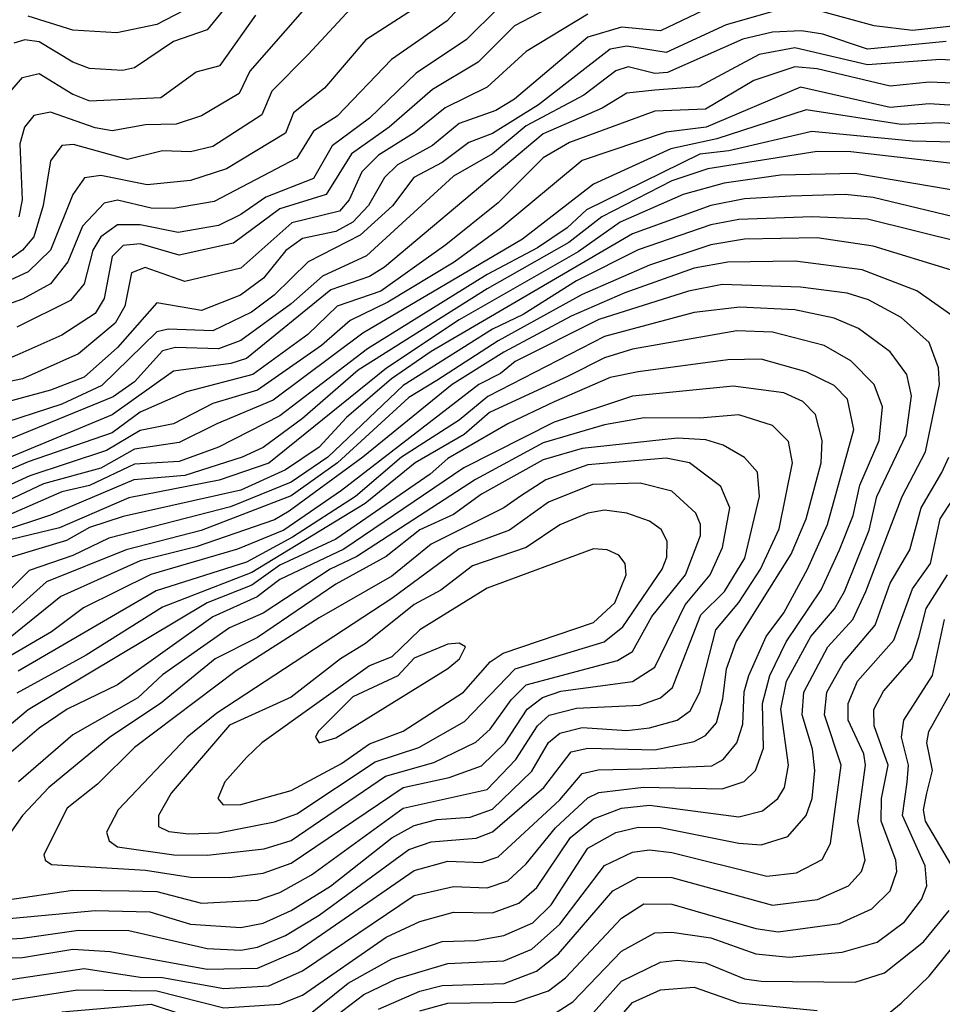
# Model space of a CAD drawing. Extents: x 1308313 to 1441400, y 959662 to 1036319.
# Tile 514 of 656: x 1394520 to 1396168, y 988577 to 990337. Entities that reach past the tile are written whole.
import ezdxf

# ---------------------------------------------------------------- set-up
doc = ezdxf.new("R2010")
doc.units = 0

msp = doc.modelspace()

# ---------------------------------------------------------------- linework, layer by layer
at = {"layer": '0CON10XD'}
for points in [[(1395329.3, 990385), (1395284, 990335), (1395184.3, 990265.7), (1395087.2, 990165), (1395045, 990137.7), (1395015, 990089.4), (1394867.7, 990012.3), (1394795, 989999.4), (1394755, 990000.5), (1394695, 990014.7), (1394670.8, 990009.2), (1394632.1, 989967.9), (1394605.9, 989904.1), (1394574.8, 989865), (1394525, 989837.6), (1394375.4, 989784.6)], [(1395805, 990384.3), (1395665, 990317.3), (1395595, 990323.8), (1395535, 990305.8), (1395404.1, 990195), (1395370.8, 990175), (1395305, 990151.8), (1395257.8, 990112.2), (1395195, 990078), (1395171.7, 990055), (1395143.3, 990005), (1395115, 989975.1), (1395085, 989958.5), (1395025, 989946.1), (1394995.6, 989924.4), (1394955.4, 989875), (1394914.7, 989844.7), (1394845, 989817.3), (1394765, 989831.1), (1394695, 989751.3), (1394635, 989698), (1394574.9, 989674.9), (1394465, 989645.3)], [(1395515, 990384.4), (1395404, 990326), (1395339, 990261), (1395257.7, 990212.3), (1395180.4, 990145), (1395112.7, 990097.3), (1395067.6, 990025), (1394985, 989999.1), (1394902.2, 989937.8), (1394805, 989916.1), (1394735, 989936.7), (1394705, 989933.5), (1394685, 989914.2), (1394671.1, 989839), (1394655, 989811.8), (1394595, 989773.3), (1394520.3, 989739.7), (1394495, 989729.2)], [(1395058.9, 990391.1), (1394931.2, 990245), (1394912.4, 990205), (1394844.9, 990165.1), (1394799.8, 990150.2), (1394745, 990149.2), (1394685, 990138.8), (1394655, 990143.6), (1394575, 990172), (1394545, 990166), (1394528.6, 990145), (1394520, 990115), (1394524.2, 990015), (1394518.4, 989985)], [(1395255, 990376.6), (1395138.7, 990301.3), (1395064.8, 990215), (1395009.1, 990170.9), (1394995, 990134.1), (1394889.7, 990070.3), (1394825, 990049.9), (1394747.9, 990042.1), (1394665, 990058.4), (1394635.6, 990054.4), (1394615.1, 990024.9), (1394574.8, 989925.2), (1394535, 989886.5), (1394415, 989830.9)], [(1394900.3, 990375), (1394855, 990318.8), (1394795, 990298.3), (1394725, 990251), (1394703.6, 990246.4), (1394645, 990249.9), (1394615, 990261.1), (1394555, 990297.3), (1394529.1, 990300.9), (1394509.5, 990295)], [(1395118.6, 990365), (1395035.1, 990274.9), (1394970.7, 990209.3), (1394952.7, 990167.3), (1394865, 990110.4), (1394825, 990100.8), (1394775, 990102.6), (1394712.6, 990087.4), (1394616.1, 990113.9), (1394595, 990112), (1394574.9, 990085.1), (1394561.8, 990005), (1394545, 989949), (1394524.9, 989925.1), (1394466.6, 989883.4)], [(1395867.8, 990352.2), (1395782.3, 990327.7), (1395675, 990278.4), (1395605, 990289.8), (1395575, 990284.2), (1395447.1, 990185), (1395365, 990133.5), (1395322.2, 990117.8), (1395275, 990081.9), (1395223.9, 990055), (1395185.8, 990004.2), (1395128.1, 989951.9), (1395035.6, 989904.4), (1394974.9, 989845), (1394934.3, 989814.3), (1394865, 989780.9), (1394785, 989784.1), (1394765, 989779.2), (1394666.7, 989683.3), (1394595, 989650.1), (1394470.4, 989609.6)], [(1395375, 990358), (1395318.4, 990301.6), (1395228.6, 990241.4), (1395145, 990161), (1395078.4, 990111.6), (1395045, 990053.5), (1394959.8, 990020.2), (1394915, 989988.7), (1394875, 989969.6), (1394803.4, 989956.6), (1394735, 989970.4), (1394695, 989970.4), (1394665, 989949), (1394650.8, 989925), (1394634.9, 989865), (1394611, 989835), (1394515, 989787.6)], [(1394828.4, 990361.6), (1394765, 990328.8), (1394693.6, 990313.6), (1394615, 990318.5), (1394535, 990343.5)], [(1396335, 990353.7), (1396275, 990335.1), (1396115, 990318), (1396046.4, 990326.4), (1395955, 990350.9)], [(1395535, 990347), (1395425, 990280.5), (1395355, 990216.6), (1395280.4, 990179.6), (1395224.8, 990135.2), (1395161, 990095), (1395131.1, 990065), (1395108.7, 990015), (1395091.6, 989995), (1395006.1, 989973.9), (1394915, 989893.3), (1394815, 989869.2), (1394744.4, 989894.4), (1394719.7, 989885), (1394708, 989825), (1394690.3, 989795), (1394625, 989740), (1394524.9, 989695.1), (1394450.4, 989679.6)], [(1394491.5, 990195), (1394525, 990234.1), (1394555, 990241.2), (1394615, 990203.8), (1394645, 990192.2), (1394772, 990198), (1394835, 990243.7), (1394878, 990255), (1394941.6, 990345)], [(1396175, 990298.2), (1396035, 990284.5), (1395955, 990311.2), (1395917, 990317), (1395865, 990315.1), (1395812.1, 990302.1), (1395677.4, 990242.6), (1395655, 990240.9), (1395607.3, 990252.7), (1395585, 990245.6), (1395527.9, 990202.1), (1395425, 990147.4), (1395365, 990097.4), (1395295, 990057.4), (1395139.4, 989915), (1395061.3, 989878.7), (1395005, 989829.1), (1394915, 989763.8), (1394875, 989749), (1394798.6, 989751.4), (1394775, 989745.5), (1394725, 989690.1), (1394686.8, 989663.2), (1394502.3, 989587.7)], [(1396265, 990259.2), (1396165, 990266.2), (1396035, 990256.3), (1395905, 990286.6), (1395841.1, 990275), (1395733.1, 990216.9), (1395655, 990211.4), (1395605, 990205.9), (1395560.9, 990179.1), (1395455, 990132.9), (1395171.6, 989895), (1395145, 989878.4), (1395075.9, 989854.1), (1394925, 989731.9), (1394897.5, 989722.5), (1394795, 989708.8), (1394685, 989630.7), (1394419.5, 989520.5)], [(1396245, 990221.4), (1396145, 990225.6), (1396075, 990218.4), (1395945, 990249.1), (1395905, 990252.8), (1395831.8, 990228.2), (1395745, 990177.5), (1395655, 990173.9), (1395502.5, 990117.5), (1395455, 990090.3), (1395375, 990010.1), (1395281.3, 989935), (1395165, 989852.1), (1395087.4, 989825), (1395035, 989774.7), (1394936.8, 989703.2), (1394817.8, 989672.2), (1394735, 989635.6), (1394685, 989598.5), (1394535, 989547.1), (1394435, 989504.2)], [(1396255, 990179.6), (1396145, 990186.6), (1396075, 990180.3), (1395915, 990216.8), (1395746.4, 990145), (1395675, 990136), (1395525, 990085.6), (1395380.4, 989965), (1395296.4, 989903.6), (1395177.7, 989832.3), (1395110.6, 989799.4), (1395059, 989755), (1394945, 989674.8), (1394865, 989651.4), (1394795, 989615.1), (1394735, 989603), (1394675, 989567.4), (1394537.9, 989522.1), (1394448.5, 989481.5)], [(1396255, 990145.7), (1396165, 990152.9), (1396095, 990149.6), (1395925, 990176.1), (1395765.5, 990124.5), (1395683.5, 990106.5), (1395545, 990043.3), (1395418.2, 989945), (1395132.9, 989777.1), (1394973.1, 989656.9), (1394872.1, 989615), (1394805, 989581.5), (1394725, 989569.3), (1394665, 989535.6), (1394562.6, 989507.4), (1394465, 989461.9)], [(1396335, 990114.9), (1396115, 990120.2), (1395935, 990137.6), (1395787, 990103), (1395735, 990096.8), (1395532.8, 989997.2), (1395498, 989965), (1395445, 989929.2), (1395355, 989881.6), (1395141.2, 989748.8), (1395050.5, 989679.4), (1394985, 989629.4), (1394875, 989573), (1394805, 989547.3), (1394725, 989542.6), (1394645, 989504.4), (1394595, 989493.3), (1394470.7, 989439.3)], [(1396295, 990067.4), (1396005, 990101), (1395945, 990101.5), (1395749.6, 990070.4), (1395685, 990049), (1395559.9, 989985), (1395501.2, 989938.8), (1395355, 989856.1), (1395125, 989710.7), (1395025, 989624.3), (1394955, 989572.7), (1394917.5, 989555), (1394815, 989522.6), (1394723.9, 989515), (1394575, 989451.7), (1394485, 989421.8)], [(1396285.8, 990015.8), (1396012.2, 990062.2), (1395879.4, 990059.4), (1395778.8, 990045), (1395705.3, 990024.7), (1395592.7, 989975), (1395517.9, 989922.1), (1395305, 989800.7), (1395175.4, 989714.6), (1394965, 989544.3), (1394876.1, 989513.9), (1394715, 989482.5), (1394591.2, 989428.8), (1394505, 989407.9)], [(1396285, 989961.6), (1396045, 990019.2), (1395995, 990024.9), (1395898, 990022), (1395815, 990016.9), (1395755, 990005.2), (1395615, 989954.7), (1395255, 989744.3), (1395184.4, 989695), (1395103.6, 989626.4), (1395055, 989573.4), (1394995, 989532.5), (1394915, 989496.4), (1394705, 989449.4), (1394645, 989429.5), (1394603.9, 989406.1), (1394505, 989376.8)], [(1396205, 989938.6), (1396035, 989980.8), (1395935, 989984.9), (1395805, 989980.3), (1395755, 989970.5), (1395625, 989925.8), (1395515, 989870.6), (1395419.5, 989810.5), (1395365, 989784.2), (1395205, 989683.1), (1395070.5, 989555), (1395005, 989510.6), (1394896.8, 989466.8), (1394679.3, 989410.7), (1394615, 989379.7), (1394537.1, 989352.9), (1394295, 989110.6)], [(1396185, 989889.3), (1396045, 989932.6), (1395945, 989947.3), (1395815, 989944.7), (1395755, 989934.6), (1395645, 989898.7), (1395525, 989846), (1395375, 989763.1), (1395265, 989692.1), (1395215, 989662), (1395087.6, 989545), (1395005, 989486.4), (1394844.1, 989424.1), (1394710.5, 989389.5), (1394567.8, 989332.2), (1394404.2, 989185.8)], [(1396187.2, 989807.2), (1396122.6, 989852.6), (1396025, 989890.1), (1395905.5, 989905.5), (1395785, 989904), (1395725, 989893), (1395600.9, 989849.1), (1395505, 989807.2), (1395385, 989743), (1395292.5, 989685), (1395133.1, 989555), (1395001.4, 989458.6), (1394975, 989443.4), (1394835.2, 989394.8), (1394735, 989370.2), (1394593.5, 989306.5), (1394418.6, 989165)], [(1395033.6, 988556.4), (1395106.8, 988615), (1395185, 988658.6), (1395275, 988689.7), (1395335, 988691.4), (1395385, 988700.3), (1395436.9, 988723.1), (1395469.4, 988755), (1395535, 988856.4), (1395585, 988884.7), (1395625, 988893.9), (1395665, 988893.5), (1395804.9, 988865.1), (1395845, 988862.4), (1395892.6, 988877.4), (1395924.9, 988915.1), (1395935.8, 988945), (1395940.7, 988995), (1395936.6, 989033.5), (1395918, 989095), (1395921, 989135), (1395964, 989216), (1396008.5, 989265), (1396031.6, 989315), (1396096.4, 989485), (1396138.5, 989565), (1396163.1, 989685), (1396161.3, 989715), (1396145, 989760.2), (1396094.8, 989805), (1396036.6, 989836.6), (1395998.4, 989848.4), (1395915, 989859.1), (1395775, 989864.1), (1395715, 989851.8), (1395555, 989801.4), (1395405, 989726.4), (1395379.2, 989705), (1395340.4, 989685), (1395095, 989495.4), (1394992, 989425), (1394908.9, 989391.1), (1394754.5, 989345.5), (1394634, 989286), (1394576.8, 989243.2), (1394495, 989195.3)], [(1394485, 988581.6), (1394623, 988603), (1394765, 988601.7), (1394885, 988571.2), (1394985, 988577.6), (1395025, 988594), (1395175, 988697.1), (1395235, 988725.1), (1395295, 988742), (1395365, 988741), (1395411.7, 988758.3), (1395444, 988786), (1395504.2, 988875.8), (1395545, 988908.6), (1395595, 988928), (1395645, 988933.1), (1395805, 988912.7), (1395847, 988923), (1395874.4, 988945), (1395886.4, 988965), (1395893.4, 989005), (1395879.7, 989105), (1395890, 989155), (1395933.3, 989235), (1395975.7, 989284.3), (1395993.5, 989315), (1396037.8, 989425), (1396051.6, 989485), (1396104, 989595), (1396113.4, 989665), (1396105, 989703.2), (1396075, 989743.5), (1396018.6, 989785), (1395975, 989803.9), (1395905, 989818.6), (1395806.5, 989823.5), (1395725, 989813.8), (1395565, 989770.9), (1395356.5, 989663.5), (1395305, 989621.5), (1395201.9, 989555), (1395119.8, 989485), (1395007.5, 989412.5), (1394925, 989367.7), (1394763.7, 989316.3), (1394517.3, 989172.7)], [(1394495, 988620.8), (1394635, 988641.2), (1394735, 988625.8), (1394775, 988625.5), (1394885, 988605.9), (1394965, 988610.7), (1395025, 988637.3), (1395225, 988772.1), (1395295, 988788.2), (1395355, 988785.4), (1395392.1, 988797.9), (1395425, 988828.5), (1395477, 988893), (1395535, 988946.3), (1395555, 988955.9), (1395634.6, 988965.4), (1395775, 988962.6), (1395814.2, 988975.8), (1395834.8, 988995), (1395849.2, 989035), (1395846.9, 989115), (1395860.2, 989165), (1395889.3, 989225), (1395951.7, 989318.3), (1395985, 989389.5), (1396009.1, 989450.9), (1396021.1, 989505), (1396055.3, 989585), (1396061.4, 989645), (1396046.8, 989685), (1396005, 989727.5), (1395957.1, 989755), (1395865, 989778.8), (1395801.3, 989781.3), (1395615, 989748), (1395565, 989732.9), (1395499.9, 989700.1), (1395359.2, 989635), (1395314.1, 989595.9), (1395226.4, 989545), (1395137.5, 989472.5), (1394935, 989349), (1394775, 989287), (1394638.6, 989201.4), (1394515, 989133.4)], [(1394405, 988659.7), (1394525, 988661.2), (1394615, 988676.1), (1394681.8, 988671.8), (1394855, 988640.4), (1394945, 988641.8), (1395017.1, 988672.9), (1395225, 988816.8), (1395285, 988833.1), (1395345, 988831), (1395375, 988840.9), (1395485, 988943.1), (1395525, 988990), (1395553.4, 988996.6), (1395631.9, 988998.1), (1395756.4, 989003.6), (1395777, 989015), (1395801.5, 989045), (1395812.1, 989077.9), (1395814.4, 989135.6), (1395822.6, 989165), (1395853.5, 989235), (1395885, 989277), (1395927.7, 989355), (1395963, 989435), (1396010.1, 989605), (1395999.1, 989659.1), (1395975, 989683.4), (1395925, 989707.9), (1395845, 989730.3), (1395785, 989729.5), (1395625, 989707.9), (1395575, 989697.5), (1395475, 989654), (1395391.9, 989615), (1395285, 989553.1), (1395253.3, 989525), (1395085, 989408.8), (1394985, 989362.2), (1394935, 989326.6), (1394855, 989294.7), (1394535, 989103.9), (1394415, 989003.2)], [(1394395, 988687.7), (1394525, 988695.4), (1394625, 988710.1), (1394715, 988709.4), (1394855, 988676.9), (1394915, 988674.2), (1394945, 988679.4), (1394995, 988700.3), (1395055, 988736.7), (1395215, 988853.9), (1395255, 988868), (1395335.6, 988874.4), (1395365, 988885.6), (1395456.4, 988965), (1395505, 989028.6), (1395535, 989035.1), (1395655, 989032.5), (1395725, 989047.3), (1395745, 989057.9), (1395765, 989080.4), (1395776.5, 989123.5), (1395783, 989177), (1395800, 989225), (1395898.3, 989381.7), (1395925.1, 989445), (1395952, 989545), (1395953.9, 989585), (1395941.7, 989631.7), (1395919.2, 989655), (1395885, 989670.3), (1395795, 989682.1), (1395615, 989664.3), (1395475, 989618.1), (1395313.5, 989536.5), (1395099.3, 989390.7), (1394985, 989336.9), (1394965, 989322), (1394944.4, 989305.6), (1394865, 989270), (1394695, 989148.5), (1394605, 989105.1), (1394555, 989071), (1394454.2, 988985)], [(1394302, 988712), (1394654.9, 988745.1), (1394752.8, 988742.8), (1394825, 988720.4), (1394915, 988714.7), (1394955, 988722.5), (1395005, 988745.1), (1395075, 988788.7), (1395184.8, 988875.2), (1395225, 988897.1), (1395265, 988907.4), (1395325, 988911.8), (1395365, 988926.3), (1395435, 988994.1), (1395464.9, 989045.1), (1395485, 989062), (1395525, 989072.4), (1395605, 989066.9), (1395645, 989071.3), (1395694.6, 989085.4), (1395718.1, 989101.9), (1395735.4, 989135), (1395763.6, 989246.4), (1395804.7, 989295.3), (1395843.6, 989355), (1395877.1, 989427.1), (1395901, 989545), (1395893.4, 989583.4), (1395865, 989612), (1395805, 989630.7), (1395734.9, 989624.9), (1395635.5, 989625.5), (1395565, 989612.9), (1395455, 989580.7), (1395334.4, 989515.6), (1395122.5, 989377.5), (1395074.9, 989355), (1394955, 989276.7), (1394895, 989250.5), (1394775, 989166), (1394730.9, 989125), (1394615, 989059.2), (1394518.1, 988975)], [(1394845, 988758.2), (1394945, 988763.5), (1394985, 988777.4), (1395041.3, 988808.7), (1395205, 988927.9), (1395355, 988961.1), (1395406.7, 989015), (1395445.1, 989074.9), (1395465.7, 989094.3), (1395515, 989106.5), (1395627.8, 989112.2), (1395664.9, 989125.1), (1395686.2, 989143.8), (1395736.8, 989273.2), (1395779.2, 989315), (1395815.7, 989375), (1395842, 989485), (1395838.4, 989528.4), (1395815, 989554.8), (1395776.6, 989576.6), (1395746, 989586), (1395695, 989589.3), (1395525, 989570.8), (1395455, 989550.3), (1395345, 989489.3), (1395295, 989452.8), (1395235, 989425.2), (1395175, 989377.6), (1395085, 989328.3), (1394945, 989232.8), (1394869.4, 989195), (1394771.8, 989115), (1394681.2, 989055), (1394572.3, 988965), (1394524.8, 988915), (1394475.6, 988845)], [(1394895, 988804.2), (1394955, 988811.8), (1395005, 988829.6), (1395205, 988964.7), (1395287.5, 988982.5), (1395345, 989003.9), (1395387.2, 989045), (1395426.9, 989105), (1395454.2, 989125.8), (1395486.8, 989136.8), (1395615, 989154.2), (1395655, 989180), (1395708.7, 989291.3), (1395753.8, 989345), (1395775.9, 989394.1), (1395788.8, 989465), (1395772.9, 989503), (1395716.5, 989545), (1395675, 989553.6), (1395535, 989541.4), (1395460, 989515), (1395414.6, 989485.4), (1395385, 989464.5), (1395255, 989399.9), (1395185, 989342.8), (1395055, 989268.4), (1394906.6, 989173.4), (1394725, 989036.5), (1394658.9, 988971.1), (1394605, 988927.7), (1394563.4, 988845), (1394565.5, 988835), (1394577, 988827), (1394745, 988817.1), (1394825, 988804.5), (1394895, 988804.2)], [(1395035, 988518.4), (1395135, 988595.1), (1395193.1, 988623.1), (1395285, 988650.5), (1395385, 988654.9), (1395435, 988676.2), (1395485, 988720.5), (1395564.8, 988825.2), (1395615, 988849.2), (1395645, 988853.4), (1395685, 988848.8), (1395855, 988806.3), (1395907.8, 988812.2), (1395953.6, 988836.4), (1395968.6, 988865), (1395987.5, 989005), (1395957.9, 989095), (1395961.9, 989135), (1395991.8, 989188.2), (1396048.7, 989255), (1396075, 989329.8), (1396110.5, 989389.5), (1396130.6, 989465), (1396167.6, 989527.6), (1396180.1, 989555)], [(1394855, 988844.2), (1394956.9, 988855), (1395005, 988870.2), (1395173.8, 988985), (1395260.2, 989009.8), (1395335, 989046.1), (1395360.7, 989069.3), (1395398.2, 989121.8), (1395425, 989148.2), (1395587.9, 989192.1), (1395615, 989208.1), (1395649.7, 989270.3), (1395709.8, 989345), (1395736.4, 989415), (1395736.5, 989435), (1395727.9, 989455), (1395685, 989494.8), (1395628.7, 989508.7), (1395543.5, 989506.5), (1395465, 989474.9), (1395395.4, 989424.6), (1395305, 989391.6), (1395185, 989302.9), (1394872.1, 989097.9), (1394819.2, 989055), (1394695.7, 988925), (1394674.8, 988885), (1394679.7, 988869.7), (1394695, 988858.9), (1394795.5, 988844.5), (1394855, 988844.2)], [(1395161, 988569), (1395235, 988601), (1395275, 988611), (1395385.5, 988614.5), (1395443.6, 988636.4), (1395482.5, 988667.5), (1395579.6, 988780.4), (1395625, 988804.4), (1395685, 988803.9), (1395865, 988754.6), (1395945.5, 988764.5), (1396000.7, 988789.3), (1396024, 988815), (1396030.8, 988835), (1396017.2, 988905), (1396030.9, 989005), (1396028, 989025), (1396000.3, 989085), (1396000, 989115), (1396016.6, 989155), (1396081.6, 989228.4), (1396115, 989320.2), (1396147.1, 989365), (1396164.4, 989445), (1396209.6, 989515)], [(1394821.9, 988881.9), (1394875, 988884), (1394975, 988903.7), (1395015, 988918), (1395155, 989010.7), (1395233.4, 989036.6), (1395315, 989082.8), (1395405, 989177.2), (1395564.5, 989225.5), (1395597.7, 989252.3), (1395667.8, 989355), (1395676.5, 989376.5), (1395676.8, 989405), (1395665.9, 989425.9), (1395645, 989441), (1395605, 989455.2), (1395565, 989460.7), (1395535, 989455.2), (1395485, 989434.1), (1395425, 989393.8), (1395328.8, 989361.2), (1395272.7, 989317.3), (1395225, 989291.9), (1395138, 989222), (1395093.2, 989195), (1395005, 989126.2), (1394895, 989076), (1394790.8, 988955), (1394767.7, 988915), (1394768.2, 988895), (1394786.4, 988886.4), (1394821.9, 988881.9)], [(1394883.7, 988933.7), (1394915, 988934.4), (1395005, 988959.6), (1395095, 989007.5), (1395145, 989042.8), (1395205, 989065.6), (1395313, 989135), (1395360.7, 989189.3), (1395383.8, 989205), (1395545, 989259.6), (1395583.6, 989295), (1395603.8, 989345), (1395601.9, 989365), (1395590.3, 989380.3), (1395569.9, 989389.9), (1395545, 989391.7), (1395355, 989321.4), (1395235, 989246.5), (1395185, 989198.5), (1395145, 989182.3), (1394952.4, 989045), (1394925, 989018.3), (1394886.3, 988975), (1394874, 988945), (1394883.7, 988933.7)], [(1395235, 988565.5), (1395285, 988579.6), (1395405, 988581.3), (1395465, 988601.2), (1395495.1, 988624.9), (1395595, 988731.5), (1395635, 988756.8), (1395685, 988756.1), (1395835, 988712.8), (1395875, 988706.9), (1395985, 988721.6), (1396042.2, 988747.8), (1396075, 988780.5), (1396087.1, 988815), (1396085.1, 988835), (1396059.1, 988905), (1396059.9, 988945), (1396071.4, 989005), (1396046.5, 989075), (1396045.8, 989104.2), (1396063.1, 989136.9), (1396113.8, 989195), (1396126.2, 989233.8), (1396139.3, 989285), (1396177.5, 989345)], [(1395465.3, 988554.7), (1395508, 988582), (1395595, 988672.6), (1395655, 988704.9), (1395685, 988706.4), (1395755, 988696.2), (1395835, 988667.4), (1395895, 988661.4), (1395989.3, 988670.7), (1396051.8, 988688.2), (1396101, 988725), (1396131.3, 988765), (1396141, 988789), (1396137.6, 988825), (1396097.5, 988915), (1396105.7, 988974.3), (1396108.2, 989005), (1396095.7, 989055), (1396099.5, 989085), (1396150.7, 989165), (1396172.3, 989265)], [(1395055, 989044.7), (1395085, 989053.7), (1395285, 989177.3), (1395305.7, 989195), (1395316.2, 989216.2), (1395305, 989222.7), (1395285, 989221.2), (1395225, 989195.9), (1395195.4, 989164.6), (1395115, 989127), (1395053.1, 989065), (1395048.2, 989055), (1395055, 989044.7)], [(1396191.5, 988815), (1396138.2, 988905), (1396134.9, 988925), (1396140.7, 988955), (1396151.1, 988995), (1396140.5, 989045), (1396144.3, 989065), (1396194.7, 989155.3)], [(1394493.8, 988763.8), (1394615, 988781.5), (1394715, 988780.3), (1394765, 988779.3), (1394845, 988758.2)], [(1395525, 988540), (1395595, 988618.6), (1395665, 988652.6), (1395695, 988656.3), (1395745, 988651.6), (1395815, 988622.9), (1395845, 988618.5), (1396012.8, 988617.2), (1396065, 988633.5), (1396135, 988689.3), (1396180.8, 988745)], [(1396075, 988563.5), (1396095, 988579.3), (1396145, 988627.6), (1396185, 988677)], [(1395535, 988488.9), (1395615, 988580.7), (1395665, 988603), (1395725, 988607.8), (1395805, 988579.8), (1395945, 988566.6)], [(1394595, 988564), (1394755, 988577.9), (1394865, 988541.5)]]:
    msp.add_lwpolyline(points, dxfattribs=at)

doc.saveas('drawing.dxf')
